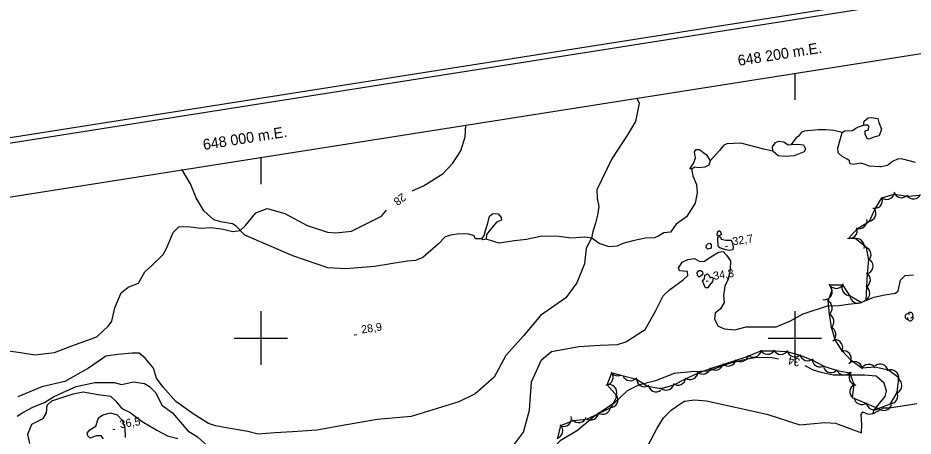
# Model space of a CAD drawing. Extents: x 646142 to 649934, y 5874075 to 5876351.
# Drawn here: x 647909 to 648244.3, y 5875963.3 to 5876119.8 of the extents above; entities that cross this region are included whole.
import ezdxf

# ---------------------------------------------------------------- set-up
doc = ezdxf.new("R2010")
doc.units = 0
for name, color, linetype in [('Niveau 1', 7, 'Continuous'), ('Niveau 2', 7, 'Continuous'), ('Niveau 3', 7, 'Continuous'), ('Niveau 4', 7, 'Continuous'), ('Niveau 44', 7, 'Continuous'), ('Niveau 57', 7, 'Continuous'), ('Niveau 60', 7, 'Continuous'), ('Niveau 61', 7, 'Continuous')]:
    doc.layers.add(name, color=color, linetype=linetype)

msp = doc.modelspace()

# ---------------------------------------------------------------- linework, layer by layer
at = {"layer": 'Niveau 1'}
for points in [[(648140.86, 5876089.8), (648141.68, 5876087.88), (648140.36, 5876081.04), (648137.4, 5876076.1), (648131.53, 5876067.13), (648125.8, 5876055.47), (648125.93, 5876052.26), (648126.62, 5876049.25), (648126.12, 5876045.93), (648125.31, 5876042.99), (648124.34, 5876039.86), (648123.84, 5876037.41), (648121.83, 5876033.57), (648121.24, 5876027.71), (648118.38, 5876020.7), (648114.27, 5876015.03), (648104.77, 5876008.45), (648098.34, 5876000.76), (648091.82, 5875993.47), (648087.38, 5875985.3), (648080.26, 5875979.12)], [(647998.95, 5875963.98), (647995.08, 5875964.96), (647988.42, 5875966.08), (647982.93, 5875967.17), (647980.33, 5875968.01), (647975.01, 5875971.31), (647968.07, 5875976.21), (647963.39, 5875981.63), (647960.9, 5875984.91), (647959.8, 5875988.75), (647956.69, 5875992.5), (647954.42, 5875994.3), (647951.71, 5875994.33), (647946.44, 5875993.88), (647941.88, 5875993.19), (647935.42, 5875988.67), (647926.56, 5875983.73), (647917.95, 5875981.7), (647908.88, 5875978.02)], [(648080.26, 5875979.12), (648074.16, 5875976.13), (648056.29, 5875970.64), (648043.6, 5875969.46), (648029.97, 5875967.17), (648020.89, 5875965.45), (648011.84, 5875964.89), (648005.24, 5875964.51), (647998.95, 5875963.98)]]:
    msp.add_lwpolyline(points, dxfattribs=at)
at = {"layer": 'Niveau 2'}
for points in [[(648056.69, 5876055.1), (648060.86, 5876056.98), (648068.23, 5876061.63), (648071.86, 5876065.42), (648074.96, 5876070.1), (648076.53, 5876075.29), (648076.75, 5876079.71)], [(647904.52, 5875995.29), (647909.88, 5875994.53), (647915.26, 5875993.66), (647922.7, 5875994.56), (647929.21, 5875997.13), (647938.54, 5876000.49), (647942.86, 5876004.51), (647944.11, 5876006.34), (647945.23, 5876011.34), (647947.63, 5876016.95), (647950.25, 5876019.05), (647954.18, 5876020.5), (647956.45, 5876024.83), (647959.26, 5876027.3), (647963.35, 5876031.24), (647964.63, 5876033.48), (647967.11, 5876039.5), (647969.26, 5876041.68), (647972.6, 5876041.76), (647977.55, 5876041.08), (647981.06, 5876041.34), (647985.24, 5876040.9), (647989.53, 5876039.89), (647992.26, 5876040.29), (647994.19, 5876042.17), (647998.16, 5876046.91), (648002.37, 5876048.44), (648008.91, 5876046.55), (648017.32, 5876042.15), (648024.89, 5876039.59), (648028.08, 5876039.31), (648033.91, 5876040.03), (648045.18, 5876045.66), (648046.99, 5876047.81)], [(648172.5, 5876038.7), (648171.79, 5876038.22), (648171.01, 5876038.25), (648170.88, 5876038.93), (648171.33, 5876040.17), (648171.96, 5876040.18), (648172.46, 5876039.27), (648172.5, 5876038.7)], [(648168.72, 5876034.86), (648168.64, 5876033.64), (648167.41, 5876033.26), (648166.85, 5876033.82), (648166.95, 5876034.75), (648167.43, 5876035.31), (648168.16, 5876035.5), (648168.72, 5876034.86)], [(648174.22, 5876032.96), (648171.9, 5876033.71), (648171.36, 5876034.48), (648171.16, 5876037.02), (648171.22, 5876037.77), (648172.07, 5876037.95), (648172.49, 5876036.95), (648174.23, 5876036.59), (648176.03, 5876036.66), (648176.44, 5876036.12), (648176.94, 5876034.09), (648176.76, 5876033.04), (648175.38, 5876032.73), (648174.22, 5876032.96)], [(648158.18, 5876021.79), (648159.9, 5876023.35), (648159.79, 5876024.84), (648156.78, 5876025.19), (648156.42, 5876026.14), (648157.86, 5876028.37), (648159.99, 5876029.34), (648162.48, 5876029.81), (648164.16, 5876028.73), (648165.89, 5876028.63), (648169.23, 5876030.71), (648171.41, 5876032.09), (648173.14, 5876032.36), (648174.41, 5876031.04), (648175.95, 5876028.86), (648175.84, 5876025.8), (648175.03, 5876022.06), (648173.8, 5876019.44), (648173.26, 5876015.89), (648173.58, 5876013.27), (648172.14, 5876010.98), (648170.21, 5876009.28), (648169.98, 5876007.02), (648171.32, 5876004.48), (648173.63, 5876003.44), (648177.55, 5876003.1), (648181.76, 5876004.22), (648189.15, 5876004.14), (648193.1, 5876004.21), (648198.37, 5876006.38), (648203.15, 5876009.04), (648212.32, 5876012.02), (648216.59, 5876012.22), (648219.99, 5876012.71), (648224.47, 5876013.21), (648229.58, 5876015.32), (648233.8, 5876016.21), (648237.7, 5876016.79)], [(648165.47, 5876024.72), (648165.6, 5876024.07), (648165.11, 5876023.35), (648164.18, 5876022.79), (648163.51, 5876023.37), (648163.41, 5876024.37), (648164.03, 5876025.25), (648164.83, 5876025.28), (648165.47, 5876024.72)], [(648093.48, 5875958.28), (648098.38, 5875964.74), (648100.63, 5875972.97), (648101.43, 5875983.61), (648105.06, 5875991.82), (648108.84, 5875994.98), (648119.14, 5875996.79), (648127.12, 5875997.38), (648133.65, 5875997.53), (648136.66, 5875998.56), (648143.99, 5876003.24), (648147.78, 5876010.03), (648150.73, 5876015.77), (648153.02, 5876018.07), (648158.18, 5876021.79)], [(648166.36, 5876023.55), (648167.27, 5876023.97), (648167.97, 5876023.44), (648168.27, 5876022.52), (648169.11, 5876022.75), (648169.42, 5876022.35), (648169.2, 5876021.12), (648168.1, 5876019.78), (648167.43, 5876018.78), (648166.51, 5876018.8), (648165.96, 5876020.11), (648165.47, 5876021.31), (648166.23, 5876022.17), (648166.36, 5876023.55)], [(648237.7, 5876016.79), (648238.72, 5876017.67), (648239.68, 5876021.7), (648241.38, 5876023.38), (648244.45, 5876023.67)], [(648193.92, 5875992.1), (648191.37, 5875992.54), (648185.64, 5875992.74), (648180.45, 5875991.72), (648174.68, 5875990.2), (648167.73, 5875987.55), (648161.17, 5875987.29), (648154.81, 5875986.7), (648147.8, 5875984), (648141.4, 5875982.37), (648137.22, 5875980.22), (648132.3, 5875975.6), (648125, 5875970.69), (648118.64, 5875965.39), (648112.07, 5875961.45), (648107.17, 5875956.49), (648102.06, 5875954.38), (648092.92, 5875951.05), (648086.18, 5875947.79), (648077.34, 5875941.95), (648075.36, 5875940.77)], [(648229.33, 5875971.68), (648229.64, 5875972.91), (648232.15, 5875976.02), (648233.82, 5875978.1), (648234.41, 5875980.15), (648233.45, 5875983.06), (648230.45, 5875985.71), (648226.13, 5875986.13), (648222.83, 5875986.05), (648217.17, 5875986.03), (648214.37, 5875986.05), (648209.89, 5875987.09), (648207.03, 5875987.97), (648203.86, 5875989.55)], [(647908.68, 5875970.7), (647910.81, 5875972.12), (647914.8, 5875974.27), (647918.94, 5875975.9), (647922.29, 5875978), (647925.74, 5875979.58), (647930.81, 5875981.86), (647937.78, 5875983.36), (647945.03, 5875983.38), (647947.74, 5875982.61), (647952.21, 5875983.57), (647956.34, 5875983.02), (647958.32, 5875981.9), (647960.63, 5875979.54), (647962.83, 5875974.86), (647966.9, 5875971.94), (647972.59, 5875965.28), (647976.21, 5875962.95), (647979.17, 5875960.41), (647985.66, 5875956.75), (647991.88, 5875955.03), (647995.95, 5875953.78), (647999.36, 5875951.21)], [(647923.86, 5875977.28), (647929.64, 5875979.15), (647933.44, 5875979.89), (647939.04, 5875978.87), (647943.62, 5875978.29), (647945.66, 5875976.37), (647947.94, 5875973.67), (647950.99, 5875972.11), (647955.49, 5875968.77), (647960.96, 5875965.55), (647965.03, 5875963.38), (647968.9, 5875962.35)], [(647913.46, 5875960.55), (647912.63, 5875963.95), (647914.12, 5875967.74), (647915.39, 5875968.41), (647918.45, 5875969.85), (647919.61, 5875971.95), (647919.96, 5875974.91), (647921.68, 5875976.54), (647923.86, 5875977.28)], [(647941.04, 5875962.25), (647940.21, 5875963.33), (647938.31, 5875963.37), (647936.02, 5875962.56), (647935.16, 5875963.36), (647934.97, 5875964.38), (647935.96, 5875965.66), (647938.16, 5875966.97), (647939.12, 5875970.15), (647940.76, 5875971.25), (647943.63, 5875972.04), (647946.12, 5875971.27)], [(647946.12, 5875971.27), (647948.05, 5875969.24), (647949.08, 5875966.33), (647949.2, 5875962.8)]]:
    msp.add_lwpolyline(points, dxfattribs=at)
at = {"layer": 'Niveau 3'}
for p, q in [((648174.04, 5876034.26), (648174.83, 5876034.38)), ((648166.82, 5876021.34), (648167.61, 5876021.46)), ((648034.96, 5876001.23), (648035.75, 5876001.36)), ((647944.48, 5875965.8), (647945.27, 5875965.93))]:
    msp.add_line(p, q, dxfattribs=at)
at = {"layer": 'Niveau 4'}
for points in [[(648225.72, 5876079.71), (648225.95, 5876081.22), (648227.46, 5876082.48), (648228.6, 5876082.57), (648231.15, 5876082.18), (648231.49, 5876080.71), (648232.48, 5876078.14), (648231.64, 5876075.66), (648229.61, 5876075.16), (648227.83, 5876074.46), (648227.13, 5876074.63), (648226.43, 5876076.31), (648226.34, 5876077.57), (648227.58, 5876077.89), (648227.7, 5876079.28), (648227.21, 5876079.7), (648225.72, 5876079.71)], [(648245.18, 5876065.72), (648240.5, 5876066.98), (648238.78, 5876067.08), (648236.67, 5876066.12), (648234.72, 5876064.6), (648232.36, 5876064.08), (648231.9, 5876064.04), (648227.99, 5876064.33), (648225.98, 5876065.1), (648224.58, 5876065.46), (648221.87, 5876064.91), (648220.71, 5876065.17), (648220.38, 5876066.41), (648219.66, 5876066.94), (648217.75, 5876067.94), (648216.27, 5876069.33), (648216.14, 5876071.05), (648217.76, 5876076.92), (648218.74, 5876077.57), (648221.6, 5876077.67), (648222.91, 5876078.57), (648223.9, 5876079.1), (648225.72, 5876079.71)], [(648217.76, 5876076.92), (648214.61, 5876077.73), (648211.61, 5876077.96), (648208.75, 5876077.87), (648203.63, 5876077.38), (648202.51, 5876077.06), (648201.36, 5876075.6), (648200.38, 5876074.83), (648198.65, 5876072.41)], [(648191.73, 5876069.95), (648188.46, 5876070.74), (648179.8, 5876072.98), (648174.55, 5876072.71), (648173.34, 5876072.04), (648171.87, 5876070.2), (648168.26, 5876066.37)], [(648191.73, 5876069.95), (648191.72, 5876071.56), (648192.74, 5876073.24), (648194.08, 5876073.69), (648195.93, 5876073.48), (648197.51, 5876072.33), (648198.65, 5876072.41), (648201.16, 5876072.6), (648203.25, 5876072.29), (648204.04, 5876070.86), (648203.56, 5876069.67), (648199.77, 5876068.24), (648196.46, 5876067.99), (648193.81, 5876068.14), (648191.73, 5876069.95)], [(648160.68, 5876063.39), (648162.23, 5876065.58), (648162.78, 5876067.46), (648162.49, 5876069.74), (648163.01, 5876070.59), (648164.27, 5876070.57), (648165.61, 5876069.51), (648166.94, 5876068.57), (648168.26, 5876066.37), (648167.81, 5876064.72), (648166.26, 5876063.92), (648163.98, 5876063.75), (648162.58, 5876063.99), (648161.27, 5876063.2), (648160.68, 5876063.39)], [(648082.72, 5876037.09), (648080.41, 5876037.15), (648079.87, 5876038.27), (648077.86, 5876038.93), (648074.4, 5876039.02), (648070.99, 5876038.53), (648069.07, 5876037.93), (648066.52, 5876035.2), (648060.68, 5876030.15), (648057.89, 5876029.02), (648054.8, 5876028.79), (648042.51, 5876026.72), (648031.86, 5876025.93), (648025.03, 5876026.23), (648012.02, 5876030.7), (647994.01, 5876038.49), (647990.75, 5876041.83), (647989.41, 5876042.77), (647984.97, 5876043.49), (647982.38, 5876044.22), (647978.66, 5876047.64), (647975.75, 5876052.52), (647973.62, 5876057.68), (647970.59, 5876062.67), (647970.22, 5876062.95)], [(648161.27, 5876063.2), (648161.8, 5876060.71), (648163.19, 5876057.47), (648163.42, 5876054.38), (648162.68, 5876050.52), (648159.4, 5876045.32), (648155.59, 5876042.62), (648153.41, 5876039.58), (648151.01, 5876039.4), (648148.71, 5876037.96), (648147.36, 5876037.52), (648144.04, 5876037.39), (648139.3, 5876036.34), (648135.58, 5876035.38), (648133.48, 5876034.41), (648130.51, 5876034.08), (648126.74, 5876035.41), (648123.95, 5876037.39), (648121.39, 5876037.78), (648116.25, 5876037.4), (648111.61, 5876037.98), (648105.28, 5876038.08), (648099.51, 5876036.85), (648094.95, 5876036.39), (648089.26, 5876035.51), (648084.45, 5876036.99)], [(648085.03, 5876043.04), (648085.64, 5876045.62), (648086.83, 5876046.63), (648088.92, 5876046.44), (648090.05, 5876045.14), (648090.13, 5876044.11), (648088.23, 5876043.39), (648085.92, 5876040.45), (648084.55, 5876038.73), (648084.45, 5876036.99), (648083.2, 5876036.78), (648082.72, 5876037.09), (648083.65, 5876038.43), (648084.1, 5876040.2), (648085.03, 5876043.04)]]:
    msp.add_lwpolyline(points, dxfattribs=at)
at = {"layer": 'Niveau 44'}
for points in [[(648217.8, 5875995.25), (648215.2, 5875999.35), (648213.8, 5876004.09), (648213.07, 5876008.89), (648212.55, 5876013.84), (648213.98, 5876018), (648213.04, 5876019.95), (648217.89, 5876019.93), (648220.54, 5876015.87), (648224.95, 5876013.31), (648226.78, 5876014.27), (648226.99, 5876019.27), (648227.2, 5876024.12), (648227.8, 5876029.16), (648226.86, 5876033.92), (648222.59, 5876037.22), (648220.09, 5876037.28), (648223.33, 5876040.89), (648227.99, 5876043.74), (648230.04, 5876048.14), (648232.62, 5876052.45), (648237.26, 5876053.88), (648242.19, 5876053.08), (648247.03, 5876053.51)], [(648111.26, 5875962.52), (648112.32, 5875967.25), (648116.97, 5875969.14), (648122.1, 5875969.64), (648126.46, 5875971.76), (648131.21, 5875973.96), (648133.43, 5875978.28), (648129.67, 5875982.44), (648131.5, 5875986.93), (648134.83, 5875986.12), (648140.71, 5875984.58), (648144.79, 5875981.94), (648149.96, 5875981.14), (648154.64, 5875982.45), (648159.27, 5875984.82), (648163.69, 5875986.84), (648168.48, 5875988.59), (648173.11, 5875990.06), (648178.01, 5875991.66), (648182.59, 5875993.26), (648187.33, 5875995.15), (648192.18, 5875995.14), (648197.22, 5875994.96), (648201.86, 5875993.53), (648206.6, 5875991.68), (648210.92, 5875989.48), (648215.83, 5875987.85), (648220.6, 5875986.99), (648222.17, 5875982.57), (648221.53, 5875977.76), (648226.82, 5875975.46), (648231.3, 5875973.59), (648235.93, 5875975.39), (648238.32, 5875979.62), (648238.97, 5875985.07), (648235.08, 5875987.97), (648229.97, 5875989.09), (648225.13, 5875988.73), (648221.12, 5875991.54), (648217.8, 5875995.25)]]:
    msp.add_lwpolyline(points, dxfattribs=at)
for centre, radius, start, end in [((648229.88, 5876051.56), 3, 256.8174, 16.7954), ((648234.42, 5876054.85), 3, 227.1264, 347.1044), ((648240.01, 5876055.53), 3, 197.0875, 317.0654), ((648244.45, 5876055.05), 3, 215.1475, 335.1255), ((648227.42, 5876046.68), 3, 274.9907, 34.9686), ((648224.1, 5876043.94), 3, 249.2307, 9.2086), ((648220.4, 5876040.26), 3, 258.0896, 18.0675), ((648223.08, 5876034.26), 3, 345.4563, 105.4343), ((648225.6, 5876031.19), 3, 311.2686, 71.2465), ((648226.35, 5876026.95), 3, 285.9591, 45.9371), ((648225.33, 5876021.77), 3, 297.5828, 57.5608), ((648211.07, 5876017.31), 3, 259.4258, 19.4038), ((648215.55, 5876021.59), 3, 207.1261, 327.104), ((648220.69, 5876018.87), 3, 153.1317, 273.1096), ((648225.12, 5876016.77), 3, 297.5828, 57.5608), ((648223.65, 5876016.01), 3, 181.5609, 301.5389), ((648211.02, 5876011.26), 3, 305.3585, 65.3364), ((648211.69, 5876006.22), 3, 308.5452, 68.5231), ((648242.38, 5876008.01), 1.05, 44.1154, 269.804), ((648243.28, 5876007.49), 1.05, 166.9369, 29.6212), ((648243.28, 5876008.54), 1.05, 282.2692, 149.7263), ((648212.43, 5876001.28), 3, 308.5452, 68.5231), ((648215.01, 5875996.36), 3, 332.3547, 92.3326), ((648184.44, 5875995.77), 3, 229.2818, 349.2597), ((648189.76, 5875996.91), 3, 209.822, 329.7999), ((648194.76, 5875996.89), 3, 209.822, 329.7999), ((648200.06, 5875995.93), 3, 192.8492, 312.8271), ((648218.2, 5875992.26), 3, 340.1052, 100.0831), ((648175.03, 5875992.51), 3, 227.5558, 347.5337), ((648179.72, 5875994.12), 3, 229.2818, 349.2597), ((648204.84, 5875994.45), 3, 192.8492, 312.8271), ((648209.56, 5875992.15), 3, 182.998, 302.9759), ((648222.32, 5875988.18), 3, 14.7984, 134.7763), ((648165.5, 5875989.5), 3, 227.5558, 347.5337), ((648170.27, 5875991.01), 3, 227.5558, 347.5337), ((648213.61, 5875990.05), 3, 199.7078, 319.6857), ((648218.53, 5875989.15), 3, 199.7078, 319.6857), ((648227.68, 5875987.15), 3, 34.3013, 154.2792), ((648231.97, 5875987.25), 3, 9.3025, 129.2804), ((648235.97, 5875985.11), 3, 353.2682, 113.2462), ((648128.96, 5875985.35), 3, 277.8373, 37.8153), ((648133.61, 5875988.86), 3, 221.9183, 294.2539), ((648138.4, 5875987.01), 3, 201.5429, 321.5208), ((648143.71, 5875984.74), 3, 177.0989, 297.0768), ((648156.2, 5875985.37), 3, 234.4781, 354.4561), ((648160.75, 5875987.44), 3, 234.4781, 354.4561), ((648223.39, 5875985.27), 3, 139.8975, 259.8755), ((648237.11, 5875982.19), 3, 299.8242, 59.8021), ((648130.34, 5875979.62), 3, 330.0726, 90.0505), ((648148.06, 5875982.84), 3, 186.6699, 306.6479), ((648151.82, 5875983.49), 3, 225.6522, 345.6301), ((648223.6, 5875979.93), 3, 112.3854, 232.3634), ((648130.75, 5875976.93), 3, 272.6697, 32.6477), ((648225.12, 5875978.08), 3, 187.3412, 307.3191), ((648235.59, 5875978.37), 3, 270.5068, 30.4848), ((648229.74, 5875976.15), 3, 187.3412, 307.3191), ((648233.38, 5875975.84), 3, 224.8558, 344.8338), ((648123.51, 5875972.28), 3, 235.9886, 355.9665), ((648128, 5875974.47), 3, 235.9886, 355.9665), ((648113.39, 5875969.88), 3, 254.644, 14.6219), ((648119.03, 5875971.32), 3, 220.7472, 340.7251), ((648110.07, 5875965.27), 3, 287.334, 47.3119)]:
    msp.add_arc(centre, radius, start, end, dxfattribs=at)
at = {"layer": 'Niveau 57'}
for points in [[(648138.14, 5875947.25), (648144.99, 5875959.63), (648148.46, 5875966.31), (648150.89, 5875970.16), (648153.65, 5875972.97), (648157.01, 5875975.35), (648158.73, 5875976.37), (648162.43, 5875976.87), (648166.97, 5875976.5), (648189.6, 5875971.47), (648201.85, 5875967.53), (648211.21, 5875968.42), (648215.24, 5875968.14), (648225.04, 5875964.5)], [(648233.21, 5875973.82), (648235.38, 5875973.87), (648242.72, 5875974.99), (648245.77, 5875975.45)], [(648225.04, 5875964.5), (648225.11, 5875967.6), (648224.94, 5875971.36), (648225.56, 5875972.33), (648227.56, 5875971.44), (648229.49, 5875971.7), (648233.21, 5875973.82)]]:
    msp.add_lwpolyline(points, dxfattribs=at)
at = {"layer": 'Niveau 60'}
for p, q in [((648200, 5876099.1), (648200, 5876089.1)), ((648000, 5876067.64), (648000, 5876057.64))]:
    msp.add_line(p, q, dxfattribs=at)
for points in [[(646142.26, 5875797.64), (649662.59, 5876351.49), (649933.58, 5874629.01), (646413.32, 5874074.83), (646142.26, 5875797.64)], [(646144.55, 5875795.97), (649660.92, 5876349.21), (649931.28, 5874630.65), (646414.98, 5874077.12), (646144.55, 5875795.97)]]:
    msp.add_lwpolyline(points, dxfattribs=at)
msp.add_lwpolyline([(646167.42, 5875779.32), (649130.97, 5876245.57), (649395.18, 5874566.24), (646431.63, 5874099.99)], close=True, dxfattribs=at)
msp.add_lwpolyline([(646167.42, 5875779.32), (649130.97, 5876245.57), (649395.18, 5874566.24), (646431.63, 5874099.99)], close=True, dxfattribs=at)
at = {"layer": 'Niveau 61'}
for points in [[(648000, 5876010), (648000, 5876000), (648000, 5875990)], [(648200, 5876010), (648200, 5876000), (648200, 5875990)], [(647990, 5876000), (648000, 5876000), (648010, 5876000)], [(648190, 5876000), (648200, 5876000), (648210, 5876000)]]:
    msp.add_lwpolyline(points, dxfattribs=at)

# ---------------------------------------------------------------- texts
at = {"layer": 'Niveau 2'}
for s, rotation, p in [('28', 216.5572, (648052.95, 5876054.4)), ('34', 168.498, (648202.2, 5875992.19))]:
    msp.add_text(s, height=3, rotation=rotation, dxfattribs=at).set_placement(p)
at = {"layer": 'Niveau 3'}
for s, p in [('32,7 ', (648176.89, 5876034.66)), ('34,3 ', (648169.67, 5876021.74)), ('28,9 ', (648037.81, 5876001.64)), ('36,5 ', (647947.33, 5875966.21))]:
    msp.add_text(s, height=3, rotation=8.9405, dxfattribs=at).set_placement(p)
at = {"layer": 'Niveau 61'}
for s, p in [('648 200 m.E.', (648178.98, 5876101.85)), ('648 000 m.E.', (647978.61, 5876070.37))]:
    msp.add_text(s, height=4, rotation=8.941, dxfattribs=at).set_placement(p)

doc.saveas('drawing.dxf')
